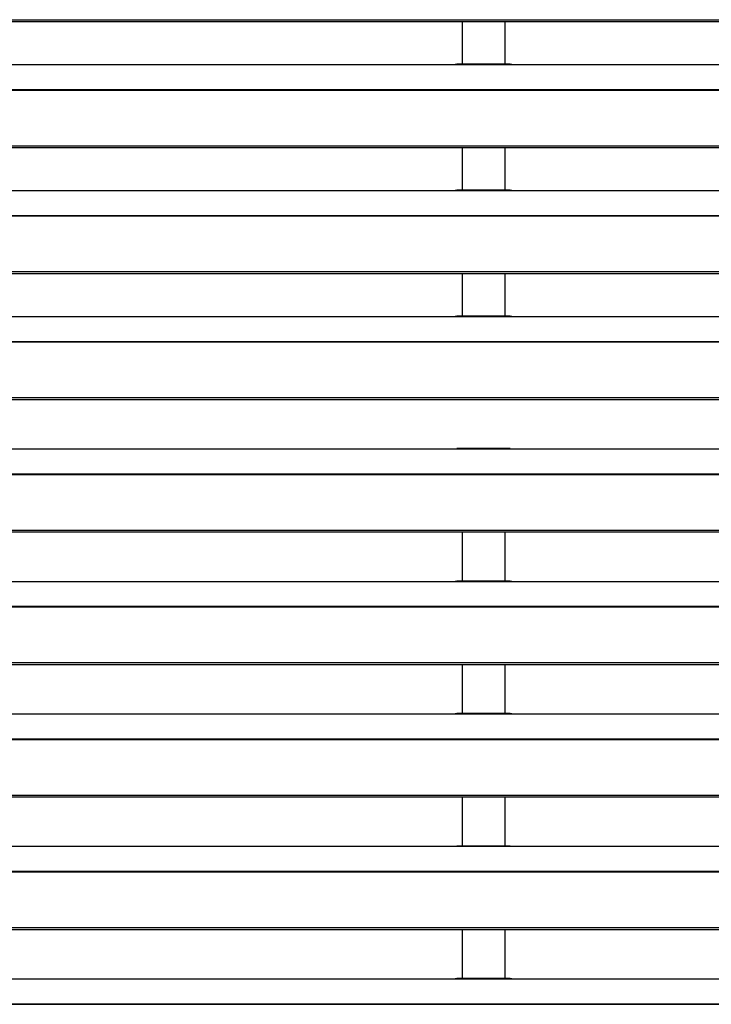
# Model space of a CAD drawing. Header units: millimetres. Extents: x 0 to 39025, y -31299 to 8400.
# Tile 306 of 373: x 14852 to 15093, y 1784 to 2127. Entities that reach past the tile are written whole.
import ezdxf

# ---------------------------------------------------------------- set-up
doc = ezdxf.new("R2010")
doc.units = ezdxf.units.MM

# ---------------------------------------------------------------- blocks, each defined once
blk = doc.blocks.new('*U56')
at = {"lineweight": 25}
for points in [[(7.21, 681.01), (7.21, 681.01), (1142.79, 681.01), (1142.79, 681.01)], [(7.21, 680.36), (7.21, 680.36), (1142.79, 680.36), (1142.79, 680.36)], [(821.5, 680.36), (821.5, 680.36), (821.5, 665.48), (821.5, 665.48)], [(836.5, 665.48), (836.5, 665.48), (836.5, 680.36), (836.5, 680.36)], [(247, 665.39), (247, 665.39), (818, 665.39), (818, 665.39)], [(818, 665.39), (818, 665.39), (840, 665.39), (840, 665.39)], [(838.31, 665.48), (838.31, 665.48), (819.66, 665.48), (819.66, 665.48)], [(840, 665.39), (840, 665.39), (1108, 665.39), (1108, 665.39)], [(16.21, 656.68), (16.21, 656.68), (1133.33, 656.68), (1133.33, 656.68)], [(16.21, 656.46), (16.21, 656.46), (1133.33, 656.46), (1133.33, 656.46)], [(7.21, 637.03), (7.21, 637.03), (1142.79, 637.03), (1142.79, 637.03)], [(7.21, 636.38), (7.21, 636.38), (1142.79, 636.38), (1142.79, 636.38)], [(821.5, 636.38), (821.5, 636.38), (821.5, 621.5), (821.5, 621.5)], [(836.5, 621.5), (836.5, 621.5), (836.5, 636.38), (836.5, 636.38)], [(247, 621.43), (247, 621.43), (818, 621.43), (818, 621.43)], [(818, 621.43), (818, 621.43), (840, 621.43), (840, 621.43)], [(838.31, 621.5), (838.31, 621.5), (819.66, 621.5), (819.66, 621.5)], [(840, 621.43), (840, 621.43), (1108, 621.43), (1108, 621.43)], [(16.21, 612.71), (16.21, 612.71), (1133.33, 612.71), (1133.33, 612.71)], [(16.21, 612.49), (16.21, 612.49), (1133.33, 612.49), (1133.33, 612.49)], [(7.21, 593.07), (7.21, 593.07), (1142.79, 593.07), (1142.79, 593.07)], [(7.21, 592.41), (7.21, 592.41), (1142.79, 592.41), (1142.79, 592.41)], [(821.5, 592.41), (821.5, 592.41), (821.5, 577.53), (821.5, 577.53)], [(836.5, 577.53), (836.5, 577.53), (836.5, 592.41), (836.5, 592.41)], [(247, 577.45), (247, 577.45), (818, 577.45), (818, 577.45)], [(818, 577.45), (818, 577.45), (840, 577.45), (840, 577.45)], [(838.31, 577.53), (838.31, 577.53), (819.66, 577.53), (819.66, 577.53)], [(840, 577.45), (840, 577.45), (1108, 577.45), (1108, 577.45)], [(16.21, 568.74), (16.21, 568.74), (1133.33, 568.74), (1133.33, 568.74)], [(16.21, 568.52), (16.21, 568.52), (1133.33, 568.52), (1133.33, 568.52)], [(7.21, 549.09), (7.21, 549.09), (1142.79, 549.09), (1142.79, 549.09)], [(7.21, 548.44), (7.21, 548.44), (1142.79, 548.44), (1142.79, 548.44)], [(247, 531.21), (247, 531.21), (818, 531.21), (818, 531.21)], [(818, 531.21), (818, 531.21), (840, 531.21), (840, 531.21)], [(838.31, 531.29), (838.31, 531.29), (819.66, 531.29), (819.66, 531.29)], [(840, 531.21), (840, 531.21), (1108, 531.21), (1108, 531.21)], [(184.7, 522.5), (184.7, 522.5), (1133.33, 522.5), (1133.33, 522.5)], [(184.7, 522.28), (184.7, 522.28), (1133.33, 522.28), (1133.33, 522.28)], [(184.7, 502.85), (184.7, 502.85), (1142.79, 502.85), (1142.79, 502.85)], [(184.7, 502.2), (184.7, 502.2), (1142.79, 502.2), (1142.79, 502.2)], [(821.5, 502.2), (821.5, 502.2), (821.5, 485.06), (821.5, 485.06)], [(836.5, 485.06), (836.5, 485.06), (836.5, 502.2), (836.5, 502.2)], [(247, 484.97), (247, 484.97), (818, 484.97), (818, 484.97)], [(818, 484.97), (818, 484.97), (840, 484.97), (840, 484.97)], [(838.31, 485.06), (838.31, 485.06), (819.66, 485.06), (819.66, 485.06)], [(840, 484.97), (840, 484.97), (1108, 484.97), (1108, 484.97)], [(184.7, 476.27), (184.7, 476.27), (1133.33, 476.27), (1133.33, 476.27)], [(184.7, 476.05), (184.7, 476.05), (1133.33, 476.05), (1133.33, 476.05)], [(184.7, 456.62), (184.7, 456.62), (1142.79, 456.62), (1142.79, 456.62)], [(184.7, 455.96), (184.7, 455.96), (1142.79, 455.96), (1142.79, 455.96)], [(821.5, 455.96), (821.5, 455.96), (821.5, 438.82), (821.5, 438.82)], [(836.5, 438.82), (836.5, 438.82), (836.5, 455.96), (836.5, 455.96)], [(247, 438.74), (247, 438.74), (818, 438.74), (818, 438.74)], [(818, 438.74), (818, 438.74), (840, 438.74), (840, 438.74)], [(838.31, 438.82), (838.31, 438.82), (819.66, 438.82), (819.66, 438.82)], [(840, 438.74), (840, 438.74), (1108, 438.74), (1108, 438.74)], [(184.7, 430.04), (184.7, 430.04), (1133.33, 430.04), (1133.33, 430.04)], [(184.7, 429.81), (184.7, 429.81), (1133.33, 429.81), (1133.33, 429.81)], [(184.7, 410.38), (184.7, 410.38), (1142.79, 410.38), (1142.79, 410.38)], [(184.7, 409.73), (184.7, 409.73), (1142.79, 409.73), (1142.79, 409.73)], [(821.5, 409.73), (821.5, 409.73), (821.5, 392.58), (821.5, 392.58)], [(836.5, 392.58), (836.5, 392.58), (836.5, 409.73), (836.5, 409.73)], [(247, 392.51), (247, 392.51), (818, 392.51), (818, 392.51)], [(818, 392.51), (818, 392.51), (840, 392.51), (840, 392.51)], [(838.31, 392.58), (838.31, 392.58), (819.66, 392.58), (819.66, 392.58)], [(840, 392.51), (840, 392.51), (1108, 392.51), (1108, 392.51)], [(184.7, 383.8), (184.7, 383.8), (1133.33, 383.8), (1133.33, 383.8)], [(184.7, 383.58), (184.7, 383.58), (1133.33, 383.58), (1133.33, 383.58)], [(184.7, 364.15), (184.7, 364.15), (1142.79, 364.15), (1142.79, 364.15)], [(184.7, 363.49), (184.7, 363.49), (1142.79, 363.49), (1142.79, 363.49)], [(821.5, 363.49), (821.5, 363.49), (821.5, 346.35), (821.5, 346.35)], [(836.5, 346.35), (836.5, 346.35), (836.5, 363.49), (836.5, 363.49)], [(247, 346.27), (247, 346.27), (818, 346.27), (818, 346.27)], [(818, 346.27), (818, 346.27), (840, 346.27), (840, 346.27)], [(838.31, 346.35), (838.31, 346.35), (819.66, 346.35), (819.66, 346.35)], [(840, 346.27), (840, 346.27), (1108, 346.27), (1108, 346.27)], [(184.7, 337.56), (184.7, 337.56), (1133.33, 337.56), (1133.33, 337.56)], [(184.7, 337.34), (184.7, 337.34), (1133.33, 337.34), (1133.33, 337.34)]]:
    blk.add_open_spline(points, degree=3, dxfattribs=at)
for points in [[(818, 665.39), (818, 665.39), (819.12, 665.45), (819.12, 665.45), (819.12, 665.45), (819.66, 665.45), (819.66, 665.45)], [(838.31, 665.46), (838.31, 665.46), (838.84, 665.45), (838.84, 665.45), (838.84, 665.45), (840, 665.39), (840, 665.39)], [(818, 621.43), (818, 621.43), (819.12, 621.47), (819.12, 621.47), (819.12, 621.47), (819.66, 621.47), (819.66, 621.47)], [(838.31, 621.48), (838.31, 621.48), (838.84, 621.47), (838.84, 621.47), (838.84, 621.47), (840, 621.43), (840, 621.43)], [(818, 577.45), (818, 577.45), (819.12, 577.5), (819.12, 577.5), (819.12, 577.5), (819.66, 577.51), (819.66, 577.51)], [(838.31, 577.51), (838.31, 577.51), (838.84, 577.51), (838.84, 577.51), (838.84, 577.51), (840, 577.45), (840, 577.45)], [(818, 531.21), (818, 531.21), (819.12, 531.26), (819.12, 531.26), (819.12, 531.26), (819.66, 531.27), (819.66, 531.27)], [(838.31, 531.27), (838.31, 531.27), (838.84, 531.27), (838.84, 531.27), (838.84, 531.27), (840, 531.21), (840, 531.21)], [(818, 484.97), (818, 484.97), (819.12, 485.03), (819.12, 485.03), (819.12, 485.03), (819.66, 485.03), (819.66, 485.03)], [(838.31, 485.04), (838.31, 485.04), (838.84, 485.03), (838.84, 485.03), (838.84, 485.03), (840, 484.97), (840, 484.97)], [(818, 438.74), (818, 438.74), (819.12, 438.79), (819.12, 438.79), (819.12, 438.79), (819.66, 438.8), (819.66, 438.8)], [(838.31, 438.8), (838.31, 438.8), (838.84, 438.8), (838.84, 438.8), (838.84, 438.8), (840, 438.74), (840, 438.74)], [(818, 392.51), (818, 392.51), (819.12, 392.56), (819.12, 392.56), (819.12, 392.56), (819.66, 392.56), (819.66, 392.56)], [(838.31, 392.56), (838.31, 392.56), (838.84, 392.56), (838.84, 392.56), (838.84, 392.56), (840, 392.51), (840, 392.51)], [(818, 346.27), (818, 346.27), (819.12, 346.33), (819.12, 346.33), (819.12, 346.33), (819.66, 346.33), (819.66, 346.33)], [(838.31, 346.33), (838.31, 346.33), (838.84, 346.33), (838.84, 346.33), (838.84, 346.33), (840, 346.27), (840, 346.27)]]:
    blk.add_open_spline(points, degree=3, knots=[0, 0, 0, 0, 1, 1, 1, 2, 2, 2, 2], dxfattribs=at)

msp = doc.modelspace()

# ---------------------------------------------------------------- block references
at = {"color": 1}
msp.add_blockref('*U56', (14184.86, 1446.21), dxfattribs=at)

doc.saveas('drawing.dxf')
